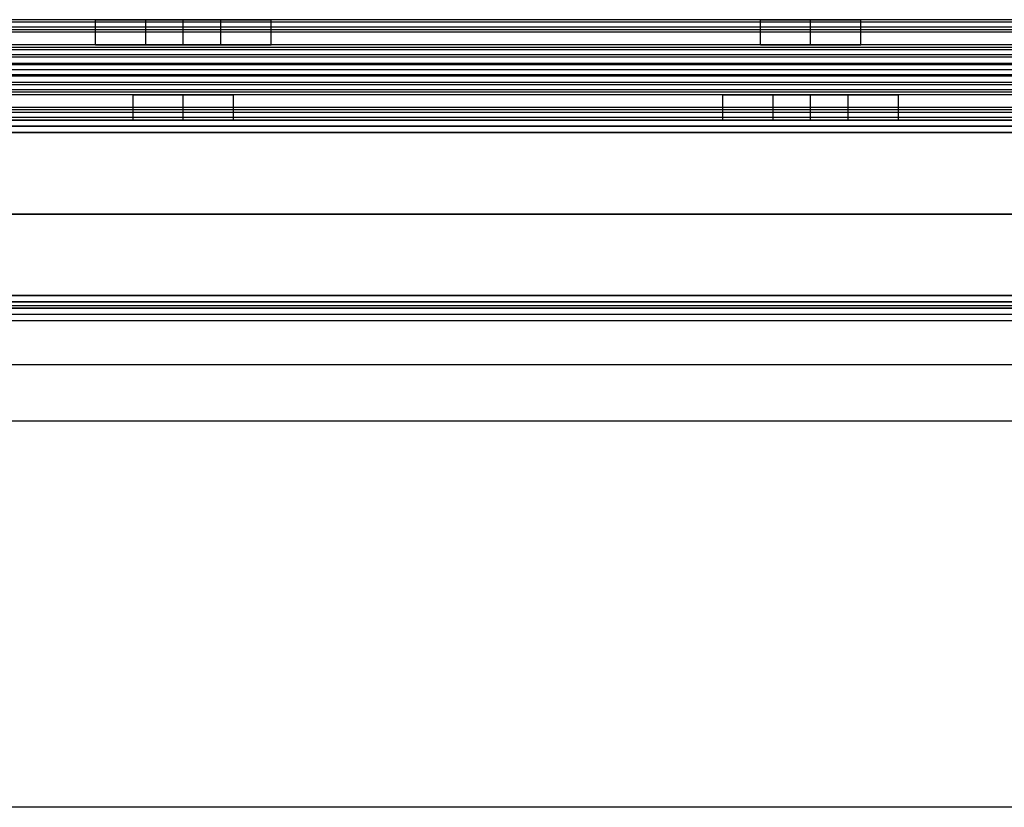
# Model space of a CAD drawing. Header units: millimetres. Extents: x -646 to 654, y -203 to 198.
# Tile 556 of 656: x 166 to 244, y 95 to 157. Entities that reach past the tile are written whole.
import ezdxf

# ---------------------------------------------------------------- set-up
doc = ezdxf.new("R2010")
doc.units = ezdxf.units.MM
doc.layers.add('Default', color=7, linetype='Continuous', true_color=0x000000)

msp = doc.modelspace()

# ---------------------------------------------------------------- linework, layer by layer
at = {"layer": 'Default'}
for p, q in [((-645.384, 149.34, 1170.822), (652.616, 149.34, 1170.822)), ((652.616, 149.34, 772.822), (-645.384, 149.34, 772.822)), ((652.616, 149.34, 971.822), (-645.384, 149.34, 971.822)), ((652.616, 134.34, 772.822), (-645.384, 134.34, 772.822)), ((-645.384, 134.34, 1170.822), (652.616, 134.34, 1170.822)), ((652.616, 134.34, 971.822), (-645.384, 134.34, 971.822)), ((86.065, 134.34, 880.822), (273.166, 134.34, 880.822)), ((652.616, 133.84, 885.322), (-645.384, 133.84, 885.322)), ((9.116, 129.84, 780.822), (643.616, 129.84, 780.822)), ((9.116, 129.84, 873.822), (643.616, 129.84, 873.822))]:
    msp.add_line(p, q, dxfattribs=at)
for points in [[(628.616, 157.34, 1076.214), (3.616, 157.34, 1076.214), (-621.384, 157.34, 1076.214)], [(628.616, 157.34, 1089.822), (3.616, 157.34, 1089.822), (-621.384, 157.34, 1089.822)], [(628.616, 157.129, 1090.717), (3.616, 157.129, 1090.717), (-621.384, 157.129, 1090.717)], [(171.696, 157.34, 1083.018), (152.116, 157.34, 1083.018), (132.535, 157.34, 1083.018)], [(171.616, 155.34, 1082.214), (171.616, 156.34, 1082.214), (171.616, 157.34, 1082.214)], [(181.616, 157.34, 1086.214), (178.616, 157.34, 1086.214), (175.616, 157.34, 1086.214)], [(175.616, 157.34, 1078.214), (178.616, 157.34, 1078.214), (181.616, 157.34, 1078.214)], [(175.616, 155.34, 1086.214), (175.616, 156.34, 1086.214), (175.616, 157.34, 1086.214)], [(175.616, 155.34, 1078.214), (175.616, 156.34, 1078.214), (175.616, 157.34, 1078.214)], [(178.616, 155.34, 1086.214), (178.616, 156.34, 1086.214), (178.616, 157.34, 1086.214)], [(178.616, 155.34, 1078.214), (178.616, 156.34, 1078.214), (178.616, 157.34, 1078.214)], [(181.616, 155.34, 1086.214), (181.616, 156.34, 1086.214), (181.616, 157.34, 1086.214)], [(181.616, 155.34, 1078.214), (181.616, 156.34, 1078.214), (181.616, 157.34, 1078.214)], [(224.696, 157.34, 1083.018), (205.116, 157.34, 1083.018), (185.535, 157.34, 1083.018)], [(185.616, 155.34, 1082.214), (185.616, 156.34, 1082.214), (185.616, 157.34, 1082.214)], [(224.616, 155.34, 1082.214), (224.616, 156.34, 1082.214), (224.616, 157.34, 1082.214)], [(228.616, 155.34, 1086.214), (228.616, 156.34, 1086.214), (228.616, 157.34, 1086.214)], [(228.616, 155.34, 1078.214), (228.616, 156.34, 1078.214), (228.616, 157.34, 1078.214)], [(271.696, 157.34, 1083.018), (252.116, 157.34, 1083.018), (232.535, 157.34, 1083.018)], [(232.616, 155.34, 1082.214), (232.616, 156.34, 1082.214), (232.616, 157.34, 1082.214)], [(628.616, 156.755, 1074.8), (3.616, 156.755, 1074.8), (-621.384, 156.755, 1074.8)], [(628.616, 156.54, 1091.422), (3.616, 156.54, 1091.422), (-621.384, 156.54, 1091.422)], [(628.616, 156.34, 1120.822), (3.616, 156.34, 1120.822), (-621.384, 156.34, 1120.822)], [(628.616, 156.34, 1118.822), (3.616, 156.34, 1118.822), (-621.384, 156.34, 1118.822)], [(628.616, 156.34, 1119.822), (3.616, 156.34, 1119.822), (-621.384, 156.34, 1119.822)], [(628.616, 155.34, 1074.214), (3.616, 155.34, 1074.214), (-621.384, 155.34, 1074.214)], [(628.616, 155.34, 1076.214), (3.616, 155.34, 1076.214), (-621.384, 155.34, 1076.214)], [(628.616, 155.34, 1089.714), (3.616, 155.34, 1089.714), (-621.384, 155.34, 1089.714)], [(628.616, 155.34, 1101.322), (3.616, 155.34, 1101.322), (-621.384, 155.34, 1101.322)], [(628.616, 155.34, 1093.822), (3.616, 155.34, 1093.822), (-621.384, 155.34, 1093.822)], [(628.616, 155.34, 1097.572), (3.616, 155.34, 1097.572), (-621.384, 155.34, 1097.572)], [(628.616, 155.129, 1102.217), (3.616, 155.129, 1102.217), (-621.384, 155.129, 1102.217)], [(628.616, 154.94, 1092.622), (3.616, 154.94, 1092.622), (-621.384, 154.94, 1092.622)], [(171.686, 155.34, 1082.964), (152.116, 155.34, 1082.964), (132.546, 155.34, 1082.964)], [(175.616, 155.34, 1086.214), (178.616, 155.34, 1086.214), (181.616, 155.34, 1086.214)], [(181.616, 155.34, 1078.214), (178.616, 155.34, 1078.214), (175.616, 155.34, 1078.214)], [(224.686, 155.34, 1082.964), (205.116, 155.34, 1082.964), (185.546, 155.34, 1082.964)], [(271.686, 155.34, 1082.964), (252.116, 155.34, 1082.964), (232.546, 155.34, 1082.964)], [(628.616, 154.54, 1102.922), (3.616, 154.54, 1102.922), (-621.384, 154.54, 1102.922)], [(628.616, 154.34, 1093.822), (3.616, 154.34, 1093.822), (-621.384, 154.34, 1093.822)], [(628.616, 153.84, 1120.822), (3.616, 153.84, 1120.822), (-621.384, 153.84, 1120.822)], [(628.616, 153.84, 1118.822), (3.616, 153.84, 1118.822), (-621.384, 153.84, 1118.822)], [(628.616, 153.74, 1090.914), (3.616, 153.74, 1090.914), (-621.384, 153.74, 1090.914)], [(628.616, 153.34, 1101.214), (3.616, 153.34, 1101.214), (-621.384, 153.34, 1101.214)], [(628.616, 153.34, 1093.822), (3.616, 153.34, 1093.822), (-621.384, 153.34, 1093.822)], [(628.616, 153.34, 1097.518), (3.616, 153.34, 1097.518), (-621.384, 153.34, 1097.518)], [(628.616, 153.34, 1093.822), (3.616, 153.34, 1093.822), (-621.384, 153.34, 1093.822)], [(628.616, 153.34, 1101.214), (3.616, 153.34, 1101.214), (-621.384, 153.34, 1101.214)], [(628.616, 153.34, 1097.518), (3.616, 153.34, 1097.518), (-621.384, 153.34, 1097.518)], [(628.616, 152.94, 1104.122), (3.616, 152.94, 1104.122), (-621.384, 152.94, 1104.122)], [(628.616, 152.84, 1074.214), (3.616, 152.84, 1074.214), (-621.384, 152.84, 1074.214)], [(628.616, 152.84, 1076.214), (3.616, 152.84, 1076.214), (-621.384, 152.84, 1076.214)], [(628.616, 152.34, 1101.214), (3.616, 152.34, 1101.214), (-621.384, 152.34, 1101.214)], [(628.616, 152.14, 1092.114), (3.616, 152.14, 1092.114), (-621.384, 152.14, 1092.114)], [(628.616, 151.74, 1102.414), (3.616, 151.74, 1102.414), (-621.384, 151.74, 1102.414)], [(628.616, 151.551, 1092.819), (3.616, 151.551, 1092.819), (-621.384, 151.551, 1092.819)], [(628.616, 151.34, 1093.714), (3.616, 151.34, 1093.714), (-621.384, 151.34, 1093.714)], [(628.616, 151.34, 1101.214), (3.616, 151.34, 1101.214), (-621.384, 151.34, 1101.214)], [(628.616, 151.34, 1097.464), (3.616, 151.34, 1097.464), (-621.384, 151.34, 1097.464)], [(628.616, 151.34, 1120.822), (3.616, 151.34, 1120.822), (-621.384, 151.34, 1120.822)], [(628.616, 151.34, 1118.822), (3.616, 151.34, 1118.822), (-621.384, 151.34, 1118.822)], [(628.616, 151.34, 1105.322), (3.616, 151.34, 1105.322), (-621.384, 151.34, 1105.322)], [(174.686, 151.34, 1112.072), (155.116, 151.34, 1112.072), (135.546, 151.34, 1112.072)], [(174.616, 149.34, 1112.822), (174.616, 150.34, 1112.822), (174.616, 151.34, 1112.822)], [(178.616, 149.34, 1108.822), (178.616, 150.34, 1108.822), (178.616, 151.34, 1108.822)], [(178.616, 149.34, 1116.822), (178.616, 150.34, 1116.822), (178.616, 151.34, 1116.822)], [(221.686, 151.34, 1112.072), (202.116, 151.34, 1112.072), (182.546, 151.34, 1112.072)], [(182.616, 149.34, 1112.822), (182.616, 150.34, 1112.822), (182.616, 151.34, 1112.822)], [(221.616, 149.34, 1112.822), (221.616, 150.34, 1112.822), (221.616, 151.34, 1112.822)], [(225.616, 151.34, 1108.822), (228.616, 151.34, 1108.822), (231.616, 151.34, 1108.822)], [(231.616, 151.34, 1116.822), (228.616, 151.34, 1116.822), (225.616, 151.34, 1116.822)], [(225.616, 149.34, 1108.822), (225.616, 150.34, 1108.822), (225.616, 151.34, 1108.822)], [(225.616, 149.34, 1116.822), (225.616, 150.34, 1116.822), (225.616, 151.34, 1116.822)], [(228.616, 149.34, 1108.822), (228.616, 150.34, 1108.822), (228.616, 151.34, 1108.822)], [(228.616, 149.34, 1116.822), (228.616, 150.34, 1116.822), (228.616, 151.34, 1116.822)], [(231.616, 149.34, 1108.822), (231.616, 150.34, 1108.822), (231.616, 151.34, 1108.822)], [(231.616, 149.34, 1116.822), (231.616, 150.34, 1116.822), (231.616, 151.34, 1116.822)], [(274.686, 151.34, 1112.072), (255.116, 151.34, 1112.072), (235.546, 151.34, 1112.072)], [(235.616, 149.34, 1112.822), (235.616, 150.34, 1112.822), (235.616, 151.34, 1112.822)], [(628.616, 150.34, 1074.214), (3.616, 150.34, 1074.214), (-621.384, 150.34, 1074.214)], [(628.616, 150.34, 1076.214), (3.616, 150.34, 1076.214), (-621.384, 150.34, 1076.214)], [(628.616, 150.34, 1075.214), (3.616, 150.34, 1075.214), (-621.384, 150.34, 1075.214)], [(628.616, 150.14, 1103.614), (3.616, 150.14, 1103.614), (-621.384, 150.14, 1103.614)], [(628.616, 149.926, 1120.236), (3.616, 149.926, 1120.236), (-621.384, 149.926, 1120.236)], [(628.616, 149.551, 1104.319), (3.616, 149.551, 1104.319), (-621.384, 149.551, 1104.319)], [(628.616, 149.34, 1118.822), (3.616, 149.34, 1118.822), (-621.384, 149.34, 1118.822)], [(628.616, 149.34, 1105.214), (3.616, 149.34, 1105.214), (-621.384, 149.34, 1105.214)], [(174.696, 149.34, 1112.018), (155.116, 149.34, 1112.018), (135.535, 149.34, 1112.018)], [(221.696, 149.34, 1112.018), (202.116, 149.34, 1112.018), (182.535, 149.34, 1112.018)], [(231.616, 149.34, 1108.822), (228.616, 149.34, 1108.822), (225.616, 149.34, 1108.822)], [(225.616, 149.34, 1116.822), (228.616, 149.34, 1116.822), (231.616, 149.34, 1116.822)], [(274.696, 149.34, 1112.018), (255.116, 149.34, 1112.018), (235.535, 149.34, 1112.018)], [(-645.384, 148.84, 1171.322), (3.616, 148.84, 1171.322), (652.616, 148.84, 1171.322)], [(652.616, 148.84, 772.322), (3.616, 148.84, 772.322), (-645.384, 148.84, 772.322)], [(-645.384, 148.34, 1171.822), (3.616, 148.34, 1171.822), (652.616, 148.34, 1171.822)], [(652.616, 148.34, 771.822), (3.616, 148.34, 771.822), (-645.384, 148.34, 771.822)], [(-645.384, 141.84, 1171.822), (3.616, 141.84, 1171.822), (652.616, 141.84, 1171.822)], [(652.616, 141.84, 771.822), (3.616, 141.84, 771.822), (-645.384, 141.84, 771.822)], [(-645.384, 135.34, 1171.822), (3.616, 135.34, 1171.822), (652.616, 135.34, 1171.822)], [(652.616, 135.34, 771.822), (3.616, 135.34, 771.822), (-645.384, 135.34, 771.822)], [(-645.384, 134.84, 1171.322), (3.616, 134.84, 1171.322), (652.616, 134.84, 1171.322)], [(652.616, 134.84, 772.322), (3.616, 134.84, 772.322), (-645.384, 134.84, 772.322)], [(652.616, 134.34, 884.822), (3.616, 134.34, 884.822), (-645.384, 134.34, 884.822)], [(-645.384, 134.34, 876.822), (3.616, 134.34, 876.822), (652.616, 134.34, 876.822)], [(643.616, 134.531, 771.822), (326.366, 134.531, 771.822), (9.116, 134.531, 771.822)], [(643.616, 134.531, 780.822), (326.366, 134.531, 780.822), (9.116, 134.531, 780.822)], [(643.616, 134.34, 771.822), (326.366, 134.34, 771.822), (9.116, 134.34, 771.822)], [(643.616, 134.34, 780.822), (326.366, 134.34, 780.822), (9.116, 134.34, 780.822)], [(643.616, 134.34, 780.822), (326.366, 134.34, 780.822), (9.116, 134.34, 780.822)], [(643.616, 134.34, 873.822), (326.366, 134.34, 873.822), (9.116, 134.34, 873.822)], [(643.616, 134.34, 827.322), (326.366, 134.34, 827.322), (9.116, 134.34, 827.322)], [(353.116, 134.34, 776.322), (243.616, 134.34, 776.322), (134.116, 134.34, 776.322)], [(-645.384, 133.34, 885.822), (3.616, 133.34, 885.822), (652.616, 133.34, 885.822)], [(9.116, 125.34, 780.822), (326.366, 125.34, 780.822), (643.616, 125.34, 780.822)], [(9.116, 125.34, 873.822), (326.366, 125.34, 873.822), (643.616, 125.34, 873.822)], [(9.116, 125.34, 827.322), (326.366, 125.34, 827.322), (643.616, 125.34, 827.322)], [(643.616, 94.531, 771.822), (326.366, 94.531, 771.822), (9.116, 94.531, 771.822)], [(506.616, 94.531, 780.822), (257.866, 94.531, 780.822), (9.116, 94.531, 780.822)]]:
    msp.add_open_spline(points, degree=2, dxfattribs=at)
for points, weights, knots in [([(175.616, 157.34, 1086.214), (171.616, 157.34, 1086.214), (171.616, 157.34, 1082.214), (171.616, 157.34, 1078.214), (175.616, 157.34, 1078.214)], [1, 0.707106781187, 1, 0.707106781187, 1], [-55.699112, -55.699112, -55.699112, -49.415927, -49.415927, -43.132741, -43.132741, -43.132741]), ([(181.616, 157.34, 1078.214), (185.616, 157.34, 1078.214), (185.616, 157.34, 1082.214), (185.616, 157.34, 1086.214), (181.616, 157.34, 1086.214)], [1, 0.707106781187, 1, 0.707106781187, 1], [-37.132741, -37.132741, -37.132741, -30.849556, -30.849556, -24.566371, -24.566371, -24.566371]), ([(224.616, 157.34, 1082.214), (224.616, 157.34, 1078.214), (228.616, 157.34, 1078.214), (232.616, 157.34, 1078.214), (232.616, 157.34, 1082.214), (232.616, 157.34, 1086.214), (228.616, 157.34, 1086.214), (224.616, 157.34, 1086.214), (224.616, 157.34, 1082.214)], [1, 0.707106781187, 1, 0.707106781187, 1, 0.707106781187, 1, 0.707106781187, 1], [0, 0, 0, 6.283185, 6.283185, 12.566371, 12.566371, 18.849556, 18.849556, 25.132741, 25.132741, 25.132741]), ([(175.616, 155.34, 1078.214), (171.616, 155.34, 1078.214), (171.616, 155.34, 1082.214), (171.616, 155.34, 1086.214), (175.616, 155.34, 1086.214)], [1, 0.707106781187, 1, 0.707106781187, 1], [43.132741, 43.132741, 43.132741, 49.415927, 49.415927, 55.699112, 55.699112, 55.699112]), ([(181.616, 155.34, 1086.214), (185.616, 155.34, 1086.214), (185.616, 155.34, 1082.214), (185.616, 155.34, 1078.214), (181.616, 155.34, 1078.214)], [1, 0.707106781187, 1, 0.707106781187, 1], [24.566371, 24.566371, 24.566371, 30.849556, 30.849556, 37.132741, 37.132741, 37.132741]), ([(224.616, 155.34, 1082.214), (224.616, 155.34, 1086.214), (228.616, 155.34, 1086.214), (232.616, 155.34, 1086.214), (232.616, 155.34, 1082.214), (232.616, 155.34, 1078.214), (228.616, 155.34, 1078.214), (224.616, 155.34, 1078.214), (224.616, 155.34, 1082.214)], [1, 0.707106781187, 1, 0.707106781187, 1, 0.707106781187, 1, 0.707106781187, 1], [-25.132741, -25.132741, -25.132741, -18.849556, -18.849556, -12.566371, -12.566371, -6.283185, -6.283185, 0, 0, 0]), ([(182.616, 151.34, 1112.822), (182.616, 151.34, 1116.822), (178.616, 151.34, 1116.822), (174.616, 151.34, 1116.822), (174.616, 151.34, 1112.822), (174.616, 151.34, 1108.822), (178.616, 151.34, 1108.822), (182.616, 151.34, 1108.822), (182.616, 151.34, 1112.822)], [1, 0.707106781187, 1, 0.707106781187, 1, 0.707106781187, 1, 0.707106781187, 1], [0, 0, 0, 6.283185, 6.283185, 12.566371, 12.566371, 18.849556, 18.849556, 25.132741, 25.132741, 25.132741]), ([(225.616, 151.34, 1116.822), (221.616, 151.34, 1116.822), (221.616, 151.34, 1112.822), (221.616, 151.34, 1108.822), (225.616, 151.34, 1108.822)], [1, 0.707106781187, 1, 0.707106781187, 1], [-37.132741, -37.132741, -37.132741, -30.849556, -30.849556, -24.566371, -24.566371, -24.566371]), ([(231.616, 151.34, 1108.822), (235.616, 151.34, 1108.822), (235.616, 151.34, 1112.822), (235.616, 151.34, 1116.822), (231.616, 151.34, 1116.822)], [1, 0.707106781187, 1, 0.707106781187, 1], [-55.699112, -55.699112, -55.699112, -49.415927, -49.415927, -43.132741, -43.132741, -43.132741]), ([(182.616, 149.34, 1112.822), (182.616, 149.34, 1108.822), (178.616, 149.34, 1108.822), (174.616, 149.34, 1108.822), (174.616, 149.34, 1112.822), (174.616, 149.34, 1116.822), (178.616, 149.34, 1116.822), (182.616, 149.34, 1116.822), (182.616, 149.34, 1112.822)], [1, 0.707106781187, 1, 0.707106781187, 1, 0.707106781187, 1, 0.707106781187, 1], [-25.132741, -25.132741, -25.132741, -18.849556, -18.849556, -12.566371, -12.566371, -6.283185, -6.283185, 0, 0, 0]), ([(182.616, 149.34, 1112.822), (182.616, 149.34, 1108.822), (178.616, 149.34, 1108.822), (174.616, 149.34, 1108.822), (174.616, 149.34, 1112.822), (174.616, 149.34, 1116.822), (178.616, 149.34, 1116.822), (182.616, 149.34, 1116.822), (182.616, 149.34, 1112.822)], [1, 0.707106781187, 1, 0.707106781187, 1, 0.707106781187, 1, 0.707106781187, 1], [-25.132741, -25.132741, -25.132741, -18.849556, -18.849556, -12.566371, -12.566371, -6.283185, -6.283185, 0, 0, 0]), ([(225.616, 149.34, 1108.822), (221.616, 149.34, 1108.822), (221.616, 149.34, 1112.822), (221.616, 149.34, 1116.822), (225.616, 149.34, 1116.822)], [1, 0.707106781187, 1, 0.707106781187, 1], [24.566371, 24.566371, 24.566371, 30.849556, 30.849556, 37.132741, 37.132741, 37.132741]), ([(231.616, 149.34, 1116.822), (235.616, 149.34, 1116.822), (235.616, 149.34, 1112.822), (235.616, 149.34, 1108.822), (231.616, 149.34, 1108.822)], [1, 0.707106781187, 1, 0.707106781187, 1], [43.132741, 43.132741, 43.132741, 49.415927, 49.415927, 55.699112, 55.699112, 55.699112])]:
    msp.add_rational_spline(points, weights, degree=2, knots=knots, dxfattribs=at)

doc.saveas('drawing.dxf')
